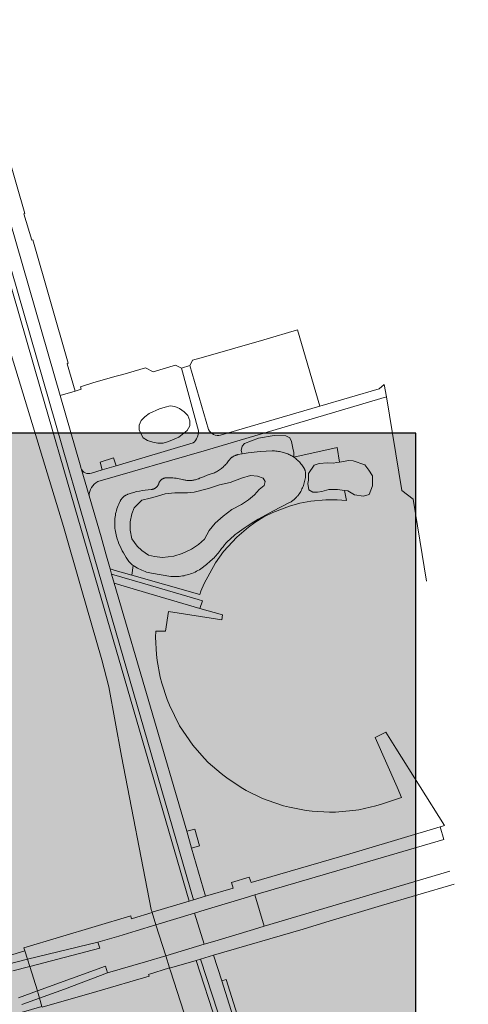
# Model space of a CAD drawing. Header units: metres. Extents: x 152391 to 157968, y 462336 to 467280.
# Tile 565 of 656: x 157154.234 to 157155.202, y 462607.066 to 462609.19. Entities that reach past the tile are written whole.
import ezdxf

# ---------------------------------------------------------------- set-up
doc = ezdxf.new("R2010")
doc.units = ezdxf.units.M
doc.header["$LTSCALE"] = 0.75
for name, color, linetype, lineweight in [('B-RO-OG-TERREIN_CULTUURSCHEIDING-GV', 251, 'Continuous', 18), ('B-RO-VH-VERHARDING_ASFALT-GV', 251, 'Continuous', 18), ('B-RO-VH-VERHARDING_STRAATBAKSTEEN-GV', 251, 'Continuous', 18), ('B-RO-VH-VERHARDING_TEGEL-GV', 251, 'Continuous', 18), ('X-XX-AL-TEKENBLAD-T18', 1, 'Continuous', 25), ('X-XX-AL-TEKENBLAD_VIEWPORT-V', 253, 'Continuous', 18)]:
    doc.layers.add(name, color=color, linetype=linetype, lineweight=lineweight)

msp = doc.modelspace()

# ---------------------------------------------------------------- hatches: boundary and pattern name
at = {"layer": 'X-XX-AL-TEKENBLAD_VIEWPORT-V', "transparency": 33554559}
h = msp.add_hatch(color=121, dxfattribs=at)
h.dxf.hatch_style = 1
h.paths.add_polyline_path([(157155.0887, 462608.2983), (157154.5327, 462608.2983), (157152.0887, 462608.2983), (157152.0887, 462605.9413), (157152.0887, 462603.9933), (157153.6739, 462603.9933), (157153.6739, 462604.9015), (157155.0887, 462604.9015)])

# ---------------------------------------------------------------- linework, layer by layer
at = {"layer": 'B-RO-OG-TERREIN_CULTUURSCHEIDING-GV'}
for points in [[(157153.6416, 462610.2805), (157153.6433, 462610.2744), (157153.7485, 462609.9876), (157153.7414, 462609.9691), (157153.8166, 462609.7899), (157153.8573, 462609.6552), (157153.9333, 462609.4059), (157153.9876, 462609.2186), (157154.0356, 462609.0547), (157154.0847, 462608.8943), (157154.2208, 462608.4511), (157154.3283, 462608.097), (157154.367, 462607.9638), (157154.4115, 462607.8092), (157154.4265, 462607.7509), (157154.4538, 462607.6013), (157154.518, 462607.2702), (157154.5196, 462607.2648), (157154.5997, 462607.2882), (157154.3531, 462608.1381), (157154.2793, 462608.3936), (157154.0823, 462609.0766), (157153.7513, 462610.2243), (157153.6513, 462610.2829)], [(157154.6092, 462607.291), (157154.3499, 462608.1852), (157154.3398, 462608.2196), (157154.0919, 462609.0793), (157154.0823, 462609.0766), (157154.2793, 462608.3936), (157154.3531, 462608.1381), (157154.5997, 462607.2882)], [(157154.4921, 462608.3048), (157154.4918, 462608.3152), (157154.4963, 462608.3255), (157154.504, 462608.3337), (157154.5137, 462608.3406), (157154.5359, 462608.3506), (157154.5478, 462608.3546), (157154.5583, 462608.3569), (157154.5689, 462608.3555), (157154.5791, 462608.3512), (157154.5891, 462608.3443), (157154.5964, 462608.336), (157154.6014, 462608.3251), (157154.6009, 462608.3141), (157154.5955, 462608.304), (157154.5771, 462608.2898), (157154.5551, 462608.2803), (157154.5437, 462608.2768), (157154.5324, 462608.2764), (157154.5214, 462608.2786), (157154.5098, 462608.2823), (157154.5004, 462608.2884)], [(157154.4921, 462608.3048), (157154.5004, 462608.2884), (157154.5098, 462608.2823), (157154.5214, 462608.2786), (157154.5324, 462608.2764), (157154.5437, 462608.2768), (157154.5551, 462608.2803), (157154.5771, 462608.2898), (157154.5955, 462608.304), (157154.6009, 462608.3141), (157154.6014, 462608.3251), (157154.5964, 462608.336), (157154.5891, 462608.3443), (157154.5791, 462608.3512), (157154.5689, 462608.3555), (157154.5583, 462608.3569), (157154.5478, 462608.3546), (157154.5359, 462608.3506), (157154.5137, 462608.3406), (157154.504, 462608.3337), (157154.4963, 462608.3255), (157154.4918, 462608.3152)], [(157154.9386, 462608.1529), (157154.9346, 462608.1744), (157154.9192, 462608.1763), (157154.9009, 462608.1763), (157154.886, 462608.172), (157154.8762, 462608.1706), (157154.8663, 462608.1706), (157154.8578, 462608.1756), (157154.8557, 462608.1897), (157154.8571, 462608.1967), (157154.8571, 462608.2115), (157154.8691, 462608.2291), (157154.8797, 462608.2327), (157154.898, 462608.2341), (157154.9114, 462608.2334), (157154.9164, 462608.2346), (157154.9235, 462608.2357), (157154.9187, 462608.2673), (157154.8251, 462608.2464), (157154.8273, 462608.2449), (157154.8294, 462608.2433), (157154.8314, 462608.2416), (157154.8334, 462608.2399), (157154.8353, 462608.238), (157154.8372, 462608.2362), (157154.839, 462608.2342), (157154.8407, 462608.2322), (157154.8424, 462608.2301), (157154.844, 462608.228), (157154.8455, 462608.2258), (157154.8469, 462608.2236), (157154.8474, 462608.2228), (157154.8478, 462608.222), (157154.8482, 462608.2212), (157154.8486, 462608.2203), (157154.849, 462608.2195), (157154.8493, 462608.2186), (157154.8496, 462608.2178), (157154.8498, 462608.2169), (157154.8501, 462608.216), (157154.8503, 462608.2151), (157154.8505, 462608.2142), (157154.8506, 462608.2133), (157154.8507, 462608.2124), (157154.8508, 462608.2115), (157154.8508, 462608.2106), (157154.8508, 462608.2096), (157154.8508, 462608.2087), (157154.8508, 462608.2078), (157154.8505, 462608.205), (157154.8502, 462608.2022), (157154.8497, 462608.1994), (157154.8492, 462608.1966), (157154.8486, 462608.1938), (157154.8478, 462608.191), (157154.847, 462608.1883), (157154.8461, 462608.1856), (157154.8451, 462608.183), (157154.844, 462608.1803), (157154.8428, 462608.1778), (157154.8415, 462608.1752), (157154.8402, 462608.1727), (157154.8387, 462608.1703), (157154.8372, 462608.1679), (157154.8356, 462608.1655), (157154.8345, 462608.164), (157154.8333, 462608.1626), (157154.8321, 462608.1612), (157154.8309, 462608.1598), (157154.8296, 462608.1585), (157154.8283, 462608.1572), (157154.8269, 462608.1559), (157154.8255, 462608.1547), (157154.824, 462608.1536), (157154.8225, 462608.1525), (157154.821, 462608.1514), (157154.8194, 462608.1504), (157154.8179, 462608.1495), (157154.8162, 462608.1486), (157154.7803, 462608.1299), (157154.7643, 462608.1215), (157154.7486, 462608.1126), (157154.7332, 462608.1032), (157154.7181, 462608.0932), (157154.7034, 462608.0828), (157154.6991, 462608.0796), (157154.695, 462608.0762), (157154.691, 462608.0727), (157154.687, 462608.0691), (157154.6832, 462608.0653), (157154.6796, 462608.0615), (157154.6761, 462608.0575), (157154.6727, 462608.0533), (157154.6694, 462608.0491), (157154.6663, 462608.0448), (157154.6643, 462608.0421), (157154.6623, 462608.0394), (157154.6601, 462608.0368), (157154.6579, 462608.0342), (157154.6556, 462608.0318), (157154.6532, 462608.0294), (157154.6508, 462608.0271), (157154.6483, 462608.0248), (157154.6457, 462608.0227), (157154.6363, 462608.0144), (157154.6348, 462608.0133), (157154.6333, 462608.0121), (157154.6318, 462608.0109), (157154.6304, 462608.0096), (157154.6275, 462608.0075), (157154.6246, 462608.0055), (157154.6216, 462608.0036), (157154.6185, 462608.0018), (157154.6154, 462608.0001), (157154.6122, 462607.9985), (157154.6089, 462607.9971), (157154.6056, 462607.9957), (157154.6023, 462607.9945), (157154.5989, 462607.9934), (157154.5955, 462607.9924), (157154.592, 462607.9915), (157154.5885, 462607.9907), (157154.585, 462607.9901), (157154.5815, 462607.9896), (157154.578, 462607.9892), (157154.5744, 462607.9889), (157154.5709, 462607.9888), (157154.5673, 462607.9887), (157154.5637, 462607.9888), (157154.5602, 462607.9891), (157154.5183, 462607.996), (157154.5148, 462607.9967), (157154.5113, 462607.9976), (157154.5078, 462607.9986), (157154.5044, 462607.9998), (157154.501, 462608.001), (157154.4976, 462608.0024), (157154.4944, 462608.0039), (157154.4911, 462608.0055), (157154.4879, 462608.0072), (157154.4848, 462608.009), (157154.4818, 462608.0109), (157154.4788, 462608.013), (157154.4759, 462607.992), (157154.6224, 462607.9501), (157154.6248, 462607.9573), (157154.6317, 462607.9736), (157154.6562, 462608.0182), (157154.6734, 462608.0429), (157154.7025, 462608.0739), (157154.7275, 462608.0954), (157154.7412, 462608.1053), (157154.7609, 462608.1174), (157154.7798, 462608.127), (157154.8163, 462608.1408), (157154.8385, 462608.1469), (157154.8617, 462608.1512), (157154.894, 462608.1541), (157154.9189, 462608.1546)], [(157154.8251, 462608.2464), (157154.823, 462608.2478), (157154.8209, 462608.2491), (157154.8188, 462608.2503), (157154.8166, 462608.2514), (157154.8144, 462608.2525), (157154.8121, 462608.2535), (157154.8099, 462608.2544), (157154.8075, 462608.2553), (157154.8052, 462608.256), (157154.8026, 462608.2568), (157154.8, 462608.2575), (157154.7973, 462608.2581), (157154.7946, 462608.2586), (157154.792, 462608.259), (157154.7893, 462608.2594), (157154.7866, 462608.2597), (157154.7838, 462608.2598), (157154.7811, 462608.2599), (157154.7784, 462608.2599), (157154.7654, 462608.2595), (157154.7524, 462608.2586), (157154.7395, 462608.2574), (157154.7266, 462608.2557), (157154.7138, 462608.2536), (157154.7048, 462608.2519), (157154.7038, 462608.2516), (157154.7027, 462608.2514), (157154.7016, 462608.251), (157154.7006, 462608.2507), (157154.6996, 462608.2503), (157154.6985, 462608.2499), (157154.6975, 462608.2495), (157154.6966, 462608.249), (157154.6956, 462608.2485), (157154.6946, 462608.2479), (157154.6937, 462608.2473), (157154.6928, 462608.2467), (157154.6919, 462608.2461), (157154.691, 462608.2454), (157154.6902, 462608.2447), (157154.6893, 462608.244), (157154.6885, 462608.2432), (157154.6878, 462608.2425), (157154.687, 462608.2416), (157154.6863, 462608.2408), (157154.6856, 462608.24), (157154.6849, 462608.2391), (157154.6843, 462608.2382), (157154.6829, 462608.2361), (157154.6813, 462608.2341), (157154.6798, 462608.2322), (157154.6781, 462608.2303), (157154.6764, 462608.2285), (157154.6747, 462608.2267), (157154.6728, 462608.225), (157154.6709, 462608.2234), (157154.669, 462608.2218), (157154.667, 462608.2203), (157154.665, 462608.2189), (157154.6629, 462608.2176), (157154.6607, 462608.2163), (157154.6585, 462608.2151), (157154.6563, 462608.2139), (157154.6541, 462608.2129), (157154.6518, 462608.2119), (157154.6494, 462608.211), (157154.6471, 462608.2102), (157154.6387, 462608.2073), (157154.6304, 462608.2042), (157154.6222, 462608.2008), (157154.6205, 462608.2), (157154.6187, 462608.1994), (157154.6169, 462608.1988), (157154.6151, 462608.1982), (157154.6133, 462608.1977), (157154.6114, 462608.1973), (157154.6096, 462608.197), (157154.6077, 462608.1967), (157154.6059, 462608.1964), (157154.604, 462608.1963), (157154.6021, 462608.1962), (157154.6002, 462608.1961), (157154.5984, 462608.1962), (157154.5965, 462608.1963), (157154.5946, 462608.1964), (157154.5927, 462608.1966), (157154.5909, 462608.1969), (157154.589, 462608.1973), (157154.5872, 462608.1977), (157154.5853, 462608.1981), (157154.5819, 462608.199), (157154.5784, 462608.1998), (157154.5748, 462608.2005), (157154.5713, 462608.201), (157154.5677, 462608.2014), (157154.5642, 462608.2017), (157154.5606, 462608.2019), (157154.557, 462608.202), (157154.5534, 462608.202), (157154.5498, 462608.2018), (157154.5492, 462608.2018), (157154.5486, 462608.2017), (157154.548, 462608.2016), (157154.5474, 462608.2015), (157154.5468, 462608.2014), (157154.5462, 462608.2012), (157154.5457, 462608.201), (157154.5451, 462608.2009), (157154.5445, 462608.2006), (157154.544, 462608.2004), (157154.5434, 462608.2002), (157154.5429, 462608.1999), (157154.5423, 462608.1996), (157154.5418, 462608.1993), (157154.5413, 462608.199), (157154.5408, 462608.1986), (157154.5403, 462608.1983), (157154.5398, 462608.1979), (157154.5394, 462608.1975), (157154.5389, 462608.1971), (157154.5385, 462608.1967), (157154.538, 462608.1963), (157154.5376, 462608.1958), (157154.5372, 462608.1954), (157154.5369, 462608.1949), (157154.5365, 462608.1944), (157154.5362, 462608.1939), (157154.5358, 462608.1934), (157154.5355, 462608.1929), (157154.5352, 462608.1923), (157154.535, 462608.1918), (157154.5347, 462608.1912), (157154.5345, 462608.1907), (157154.5343, 462608.1901), (157154.5341, 462608.1895), (157154.5339, 462608.1889), (157154.5337, 462608.1883), (157154.5334, 462608.1877), (157154.5331, 462608.1872), (157154.5329, 462608.1866), (157154.5326, 462608.186), (157154.5322, 462608.1855), (157154.5319, 462608.1849), (157154.5315, 462608.1844), (157154.5312, 462608.1839), (157154.5308, 462608.1834), (157154.5303, 462608.1829), (157154.5299, 462608.1824), (157154.5295, 462608.182), (157154.529, 462608.1815), (157154.5285, 462608.1811), (157154.528, 462608.1807), (157154.5275, 462608.1803), (157154.527, 462608.1799), (157154.5265, 462608.1796), (157154.526, 462608.1792), (157154.5254, 462608.1789), (157154.5248, 462608.1786), (157154.5243, 462608.1783), (157154.5237, 462608.1781), (157154.5231, 462608.1778), (157154.5225, 462608.1776), (157154.5219, 462608.1774), (157154.5213, 462608.1772), (157154.5207, 462608.1771), (157154.52, 462608.1769), (157154.5194, 462608.1768), (157154.5188, 462608.1767), (157154.5182, 462608.1767), (157154.5175, 462608.1766), (157154.5112, 462608.1761), (157154.505, 462608.1754), (157154.4988, 462608.1745), (157154.4926, 462608.1734), (157154.4864, 462608.172), (157154.4803, 462608.1704), (157154.4743, 462608.1687), (157154.4683, 462608.1667), (157154.4673, 462608.1663), (157154.4663, 462608.1659), (157154.4653, 462608.1655), (157154.4644, 462608.165), (157154.4634, 462608.1645), (157154.4625, 462608.1639), (157154.4615, 462608.1634), (157154.4606, 462608.1628), (157154.4598, 462608.1621), (157154.4589, 462608.1615), (157154.4581, 462608.1608), (157154.4573, 462608.16), (157154.4565, 462608.1593), (157154.4557, 462608.1585), (157154.455, 462608.1577), (157154.4543, 462608.1569), (157154.4536, 462608.156), (157154.453, 462608.1552), (157154.4524, 462608.1543), (157154.4518, 462608.1534), (157154.4512, 462608.1524), (157154.4507, 462608.1515), (157154.4491, 462608.1483), (157154.4476, 462608.1451), (157154.4463, 462608.1418), (157154.445, 462608.1384), (157154.4439, 462608.1351), (157154.4428, 462608.1316), (157154.4419, 462608.1282), (157154.4411, 462608.1247), (157154.4405, 462608.1212), (157154.4399, 462608.1177), (157154.4395, 462608.1142), (157154.4392, 462608.1106), (157154.439, 462608.107), (157154.439, 462608.1035), (157154.4391, 462608.0999), (157154.4393, 462608.0964), (157154.4396, 462608.0928), (157154.44, 462608.0893), (157154.4406, 462608.0857), (157154.4413, 462608.0822), (157154.4421, 462608.0788), (157154.443, 462608.0753), (157154.4446, 462608.0701), (157154.4464, 462608.0648), (157154.4483, 462608.0597), (157154.4505, 462608.0546), (157154.4527, 462608.0495), (157154.4552, 462608.0446), (157154.4578, 462608.0397), (157154.4606, 462608.0349), (157154.4635, 462608.0303), (157154.4666, 462608.0257), (157154.4698, 462608.0212), (157154.4704, 462608.0204), (157154.4711, 462608.0197), (157154.4717, 462608.0189), (157154.4724, 462608.0182), (157154.4731, 462608.0175), (157154.4738, 462608.0168), (157154.4745, 462608.0162), (157154.4753, 462608.0156), (157154.477, 462608.0142), (157154.4788, 462608.013), (157154.4818, 462608.0109), (157154.4848, 462608.009), (157154.4879, 462608.0072), (157154.4911, 462608.0055), (157154.4944, 462608.0039), (157154.4976, 462608.0024), (157154.501, 462608.001), (157154.5044, 462607.9998), (157154.5078, 462607.9986), (157154.5113, 462607.9976), (157154.5148, 462607.9967), (157154.5183, 462607.996), (157154.5602, 462607.9891), (157154.5637, 462607.9888), (157154.5673, 462607.9887), (157154.5709, 462607.9888), (157154.5744, 462607.9889), (157154.578, 462607.9892), (157154.5815, 462607.9896), (157154.585, 462607.9901), (157154.5885, 462607.9907), (157154.592, 462607.9915), (157154.5955, 462607.9924), (157154.5989, 462607.9934), (157154.6023, 462607.9945), (157154.6056, 462607.9957), (157154.6089, 462607.9971), (157154.6122, 462607.9985), (157154.6154, 462608.0001), (157154.6185, 462608.0018), (157154.6216, 462608.0036), (157154.6246, 462608.0055), (157154.6275, 462608.0075), (157154.6304, 462608.0096), (157154.6318, 462608.0109), (157154.6333, 462608.0121), (157154.6348, 462608.0133), (157154.6363, 462608.0144), (157154.6457, 462608.0227), (157154.6483, 462608.0248), (157154.6508, 462608.0271), (157154.6532, 462608.0294), (157154.6556, 462608.0318), (157154.6579, 462608.0342), (157154.6601, 462608.0368), (157154.6623, 462608.0394), (157154.6643, 462608.0421), (157154.6663, 462608.0448), (157154.6694, 462608.0491), (157154.6727, 462608.0533), (157154.6761, 462608.0575), (157154.6796, 462608.0615), (157154.6832, 462608.0653), (157154.687, 462608.0691), (157154.691, 462608.0727), (157154.695, 462608.0762), (157154.6991, 462608.0796), (157154.7034, 462608.0828), (157154.7181, 462608.0932), (157154.7332, 462608.1032), (157154.7486, 462608.1126), (157154.7643, 462608.1215), (157154.7803, 462608.1299), (157154.8162, 462608.1486), (157154.8179, 462608.1495), (157154.8194, 462608.1504), (157154.821, 462608.1514), (157154.8225, 462608.1525), (157154.824, 462608.1536), (157154.8255, 462608.1547), (157154.8269, 462608.1559), (157154.8283, 462608.1572), (157154.8296, 462608.1585), (157154.8309, 462608.1598), (157154.8321, 462608.1612), (157154.8333, 462608.1626), (157154.8345, 462608.164), (157154.8356, 462608.1655), (157154.8372, 462608.1679), (157154.8387, 462608.1703), (157154.8402, 462608.1727), (157154.8415, 462608.1752), (157154.8428, 462608.1778), (157154.844, 462608.1803), (157154.8451, 462608.183), (157154.8461, 462608.1856), (157154.847, 462608.1883), (157154.8478, 462608.191), (157154.8486, 462608.1938), (157154.8492, 462608.1966), (157154.8497, 462608.1994), (157154.8502, 462608.2022), (157154.8505, 462608.205), (157154.8508, 462608.2078), (157154.8508, 462608.2087), (157154.8508, 462608.2096), (157154.8508, 462608.2106), (157154.8508, 462608.2115), (157154.8507, 462608.2124), (157154.8506, 462608.2133), (157154.8505, 462608.2142), (157154.8503, 462608.2151), (157154.8501, 462608.216), (157154.8498, 462608.2169), (157154.8496, 462608.2178), (157154.8493, 462608.2186), (157154.849, 462608.2195), (157154.8486, 462608.2203), (157154.8482, 462608.2212), (157154.8478, 462608.222), (157154.8474, 462608.2228), (157154.8469, 462608.2236), (157154.8455, 462608.2258), (157154.844, 462608.228), (157154.8424, 462608.2301), (157154.8407, 462608.2322), (157154.839, 462608.2342), (157154.8372, 462608.2362), (157154.8353, 462608.238), (157154.8334, 462608.2399), (157154.8314, 462608.2416), (157154.8294, 462608.2433), (157154.8273, 462608.2449)], [(157154.7471, 462608.2051), (157154.7591, 462608.2009), (157154.7638, 462608.1936), (157154.7612, 462608.1853), (157154.7508, 462608.1765), (157154.7404, 462608.1655), (157154.7279, 462608.1541), (157154.7122, 462608.1442), (157154.6914, 462608.1332), (157154.6727, 462608.1192), (157154.656, 462608.1041), (157154.643, 462608.0879), (157154.6326, 462608.0697), (157154.6195, 462608.0577), (157154.605, 462608.0478), (157154.5846, 462608.0384), (157154.5664, 462608.0327), (157154.5424, 462608.0296), (157154.5247, 462608.0322), (157154.5122, 462608.0353), (157154.4977, 462608.0447), (157154.4878, 462608.0541), (157154.4758, 462608.0702), (157154.4721, 462608.0889), (157154.4727, 462608.1072), (157154.4758, 462608.1244), (157154.481, 462608.1374), (157154.4977, 462608.1535), (157154.5154, 462608.1582), (157154.531, 462608.1624), (157154.5482, 462608.1671), (157154.5685, 462608.1697), (157154.5961, 462608.1697), (157154.6102, 462608.1707), (157154.6414, 462608.1785), (157154.6649, 462608.1864), (157154.6878, 462608.1916), (157154.7128, 462608.2009), (157154.732, 462608.2067)], [(157154.6047, 462607.4031), (157154.6345, 462607.2992), (157154.6942, 462607.3164), (157154.691, 462607.3288), (157154.7289, 462607.3401), (157154.7332, 462607.3284), (157154.9464, 462607.3904), (157154.9726, 462607.3982), (157155.141, 462607.4486), (157155.1436, 462607.4494), (157155.1503, 462607.4519), (157155.0455, 462607.6188), (157155.0238, 462607.6534), (157155.0009, 462607.6414), (157155.0478, 462607.5343), (157155.0576, 462607.5121), (157155.014, 462607.4976), (157155.0018, 462607.494), (157154.9655, 462607.4857), (157154.9524, 462607.4838), (157154.9152, 462607.4808), (157154.902, 462607.4808), (157154.8651, 462607.4828), (157154.8521, 462607.4844), (157154.8162, 462607.4914), (157154.8032, 462607.4944), (157154.7681, 462607.5062), (157154.7561, 462607.511), (157154.7224, 462607.5275), (157154.7114, 462607.5338), (157154.6807, 462607.5544), (157154.6748, 462607.5589), (157154.6688, 462607.5636), (157154.6409, 462607.5879), (157154.6317, 462607.597), (157154.6072, 462607.625), (157154.5787, 462607.6665), (157154.5569, 462607.7114), (157154.5521, 462607.7236), (157154.5404, 462607.7587), (157154.5373, 462607.7714), (157154.5307, 462607.8078), (157154.529, 462607.821), (157154.5272, 462607.8581), (157154.5278, 462607.8712), (157154.5484, 462607.8707), (157154.5551, 462607.9132), (157154.6704, 462607.8954), (157154.6716, 462607.9061), (157154.6229, 462607.9202), (157154.5124, 462607.9525), (157154.438, 462607.9747), (157154.5947, 462607.4394), (157154.6117, 462607.4436), (157154.6216, 462607.4077)], [(157154.6793, 462607.1194), (157154.6698, 462607.1164), (157154.8281, 462606.613), (157154.8377, 462606.6158)]]:
    msp.add_lwpolyline(points, close=True, dxfattribs=at)
for points in [[(157154.1119, 462609.1061), (157154.1175, 462609.0867), (157154.3212, 462608.3798), (157154.3539, 462608.3889), (157154.3367, 462608.4481), (157154.3388, 462608.449), (157154.2624, 462608.7151), (157154.2601, 462608.7145), (157154.2429, 462608.7713), (157154.2452, 462608.7719), (157154.1682, 462609.0375), (157154.1661, 462609.0373), (157154.1491, 462609.0961), (157154.1397, 462609.1286)], [(157154.6674, 462608.2938), (157154.8812, 462608.3566), (157154.8329, 462608.5208), (157154.7603, 462608.4998), (157154.6252, 462608.4607), (157154.6071, 462608.4555), (157154.6062, 462608.4539), (157154.6011, 462608.4444), (157154.6416, 462608.3059)], [(157154.6198, 462608.3035), (157154.583, 462608.4381), (157154.583, 462608.4384), (157154.5705, 462608.4449), (157154.5578, 462608.4411), (157154.5217, 462608.4303), (157154.5051, 462608.439), (157154.4566, 462608.4251), (157154.4419, 462608.4209), (157154.3944, 462608.4073), (157154.365, 462608.3985), (157154.3665, 462608.393), (157154.3539, 462608.3888), (157154.3539, 462608.3889), (157154.3212, 462608.3798), (157154.3658, 462608.2251)], [(157155.1111, 462607.9786), (157155.0823, 462608.1557), (157155.0582, 462608.1744), (157155.0251, 462608.3768), (157154.6319, 462608.2604), (157154.4025, 462608.1937)], [(157154.3838, 462608.163), (157154.4102, 462608.0742), (157154.4198, 462608.0381), (157154.429, 462608.0054), (157154.4403, 462608.0022), (157154.4759, 462607.992), (157154.4788, 462608.013), (157154.477, 462608.0142), (157154.4753, 462608.0156), (157154.4745, 462608.0162), (157154.4738, 462608.0168), (157154.4731, 462608.0175), (157154.4724, 462608.0182), (157154.4717, 462608.0189), (157154.4711, 462608.0197), (157154.4704, 462608.0204), (157154.4698, 462608.0212), (157154.4666, 462608.0257), (157154.4635, 462608.0303), (157154.4606, 462608.0349), (157154.4578, 462608.0397), (157154.4552, 462608.0446), (157154.4527, 462608.0495), (157154.4505, 462608.0546), (157154.4483, 462608.0597), (157154.4464, 462608.0648), (157154.4446, 462608.0701), (157154.443, 462608.0753), (157154.4421, 462608.0788), (157154.4413, 462608.0822), (157154.4406, 462608.0857), (157154.44, 462608.0893), (157154.4396, 462608.0928), (157154.4393, 462608.0964), (157154.4391, 462608.0999), (157154.439, 462608.1035), (157154.439, 462608.107), (157154.4392, 462608.1106), (157154.4395, 462608.1142), (157154.4399, 462608.1177), (157154.4405, 462608.1212), (157154.4411, 462608.1247), (157154.4419, 462608.1282), (157154.4428, 462608.1316), (157154.4439, 462608.1351), (157154.445, 462608.1384), (157154.4463, 462608.1418), (157154.4476, 462608.1451), (157154.4491, 462608.1483), (157154.4507, 462608.1515), (157154.4512, 462608.1524), (157154.4518, 462608.1534), (157154.4524, 462608.1543), (157154.453, 462608.1552), (157154.4536, 462608.156), (157154.4543, 462608.1569), (157154.455, 462608.1577), (157154.4557, 462608.1585), (157154.4565, 462608.1593), (157154.4573, 462608.16), (157154.4581, 462608.1608), (157154.4589, 462608.1615), (157154.4598, 462608.1621), (157154.4606, 462608.1628), (157154.4615, 462608.1634), (157154.4625, 462608.1639), (157154.4634, 462608.1645), (157154.4644, 462608.165), (157154.4653, 462608.1655), (157154.4663, 462608.1659), (157154.4673, 462608.1663), (157154.4683, 462608.1667), (157154.4743, 462608.1687), (157154.4803, 462608.1704), (157154.4864, 462608.172), (157154.4926, 462608.1734), (157154.4988, 462608.1745), (157154.505, 462608.1754), (157154.5112, 462608.1761), (157154.5175, 462608.1766), (157154.5182, 462608.1767), (157154.5188, 462608.1767), (157154.5194, 462608.1768), (157154.52, 462608.1769), (157154.5207, 462608.1771), (157154.5213, 462608.1772), (157154.5219, 462608.1774), (157154.5225, 462608.1776), (157154.5231, 462608.1778), (157154.5237, 462608.1781), (157154.5243, 462608.1783), (157154.5248, 462608.1786), (157154.5254, 462608.1789), (157154.526, 462608.1792), (157154.5265, 462608.1796), (157154.527, 462608.1799), (157154.5275, 462608.1803), (157154.528, 462608.1807), (157154.5285, 462608.1811), (157154.529, 462608.1815), (157154.5295, 462608.182), (157154.5299, 462608.1824), (157154.5303, 462608.1829), (157154.5308, 462608.1834), (157154.5312, 462608.1839), (157154.5315, 462608.1844), (157154.5319, 462608.1849), (157154.5322, 462608.1855), (157154.5326, 462608.186), (157154.5329, 462608.1866), (157154.5331, 462608.1872), (157154.5334, 462608.1877), (157154.5337, 462608.1883), (157154.5339, 462608.1889), (157154.5341, 462608.1895), (157154.5343, 462608.1901), (157154.5345, 462608.1907), (157154.5347, 462608.1912), (157154.535, 462608.1918), (157154.5352, 462608.1923), (157154.5355, 462608.1929), (157154.5358, 462608.1934), (157154.5362, 462608.1939), (157154.5365, 462608.1944), (157154.5369, 462608.1949), (157154.5372, 462608.1954), (157154.5376, 462608.1958), (157154.538, 462608.1963), (157154.5385, 462608.1967), (157154.5389, 462608.1971), (157154.5394, 462608.1975), (157154.5398, 462608.1979), (157154.5403, 462608.1983), (157154.5408, 462608.1986), (157154.5413, 462608.199), (157154.5418, 462608.1993), (157154.5423, 462608.1996), (157154.5429, 462608.1999), (157154.5434, 462608.2002), (157154.544, 462608.2004), (157154.5445, 462608.2006), (157154.5451, 462608.2009), (157154.5457, 462608.201), (157154.5462, 462608.2012), (157154.5468, 462608.2014), (157154.5474, 462608.2015), (157154.548, 462608.2016), (157154.5486, 462608.2017), (157154.5492, 462608.2018), (157154.5498, 462608.2018), (157154.5534, 462608.202), (157154.557, 462608.202), (157154.5606, 462608.2019), (157154.5642, 462608.2017), (157154.5677, 462608.2014), (157154.5713, 462608.201), (157154.5748, 462608.2005), (157154.5784, 462608.1998), (157154.5819, 462608.199), (157154.5853, 462608.1981), (157154.5872, 462608.1977), (157154.589, 462608.1973), (157154.5909, 462608.1969), (157154.5927, 462608.1966), (157154.5946, 462608.1964), (157154.5965, 462608.1963), (157154.5984, 462608.1962), (157154.6002, 462608.1961), (157154.6021, 462608.1962), (157154.604, 462608.1963), (157154.6059, 462608.1964), (157154.6077, 462608.1967), (157154.6096, 462608.197), (157154.6114, 462608.1973), (157154.6133, 462608.1977), (157154.6151, 462608.1982), (157154.6169, 462608.1988), (157154.6187, 462608.1994), (157154.6205, 462608.2), (157154.6222, 462608.2008), (157154.6304, 462608.2042), (157154.6387, 462608.2073), (157154.6471, 462608.2102), (157154.6494, 462608.211), (157154.6518, 462608.2119), (157154.6541, 462608.2129), (157154.6563, 462608.2139), (157154.6585, 462608.2151), (157154.6607, 462608.2163), (157154.6629, 462608.2176), (157154.665, 462608.2189), (157154.667, 462608.2203), (157154.669, 462608.2218), (157154.6709, 462608.2234), (157154.6728, 462608.225), (157154.6747, 462608.2267), (157154.6764, 462608.2285), (157154.6781, 462608.2303), (157154.6798, 462608.2322), (157154.6813, 462608.2341), (157154.6829, 462608.2361), (157154.6843, 462608.2382), (157154.6849, 462608.2391), (157154.6856, 462608.24), (157154.6863, 462608.2408), (157154.687, 462608.2416), (157154.6878, 462608.2425), (157154.6885, 462608.2432), (157154.6893, 462608.244), (157154.6902, 462608.2447), (157154.691, 462608.2454), (157154.6919, 462608.2461), (157154.6928, 462608.2467), (157154.6937, 462608.2473), (157154.6946, 462608.2479), (157154.6956, 462608.2485), (157154.6966, 462608.249), (157154.6975, 462608.2495), (157154.6985, 462608.2499), (157154.6996, 462608.2503), (157154.7006, 462608.2507), (157154.7016, 462608.251), (157154.7027, 462608.2514), (157154.7038, 462608.2516), (157154.7048, 462608.2519), (157154.7138, 462608.2536), (157154.712, 462608.2611), (157154.7138, 462608.2698), (157154.7189, 462608.2762), (157154.7491, 462608.2877), (157154.783, 462608.2932), (157154.8078, 462608.2927), (157154.8165, 462608.2882), (157154.8206, 462608.2804), (157154.8229, 462608.2657), (157154.8252, 462608.2565), (157154.8255, 462608.2509), (157154.8251, 462608.2464), (157154.9187, 462608.2673), (157154.9235, 462608.2357), (157154.9439, 462608.239), (157154.953, 462608.2383), (157154.9784, 462608.2298), (157154.9869, 462608.2186), (157154.9946, 462608.2059), (157154.9946, 462608.1847), (157154.9879, 462608.1659), (157154.9756, 462608.1622), (157154.9559, 462608.165), (157154.9418, 462608.1735), (157154.9346, 462608.1744)], [(157154.3887, 462608.2119), (157154.4121, 462608.2189), (157154.4076, 462608.2355), (157154.4368, 462608.2448), (157154.442, 462608.2277), (157154.6085, 462608.2772)], [(157155.1935, 462605.8567), (157155.1353, 462605.9319), (157155.052, 462606.0431), (157155.0068, 462606.1079), (157154.8965, 462606.2818), (157154.827, 462606.4967), (157154.7896, 462606.6136), (157154.7234, 462606.8221), (157154.6589, 462607.0249), (157154.6148, 462607.1605), (157154.5575, 462607.1436), (157154.5591, 462607.1383), (157154.5955, 462607.027), (157154.6329, 462606.8963), (157154.7225, 462606.6785), (157154.7765, 462606.5245), (157154.8702, 462606.2511), (157154.9023, 462606.1739), (157154.9675, 462606.0574), (157155.0313, 462605.958), (157155.0601, 462605.9413)], [(157155.2015, 462605.8627), (157155.1947, 462605.8704), (157155.1372, 462605.944), (157155.03, 462606.0899), (157154.9651, 462606.1924), (157154.9056, 462606.2861), (157154.8418, 462606.4835), (157154.8154, 462606.5651), (157154.6738, 462607.0114), (157154.6243, 462607.1634), (157154.6148, 462607.1605), (157154.6589, 462607.0249), (157154.7234, 462606.8221), (157154.7896, 462606.6136), (157154.827, 462606.4967), (157154.8965, 462606.2818), (157155.0068, 462606.1079), (157155.052, 462606.0431), (157155.1353, 462605.9319), (157155.1935, 462605.8567)]]:
    msp.add_lwpolyline(points, dxfattribs=at)
for points in [[(157154.6416, 462608.3059, 0.348809), (157154.6674, 462608.2938)], [(157154.6085, 462608.2772, 0.218307), (157154.6198, 462608.3035)], [(157154.3658, 462608.2251, 0.040432), (157154.3666, 462608.2221)], [(157154.3666, 462608.2221, 0.399776), (157154.3887, 462608.2119)], [(157154.4025, 462608.1937, 0.278459), (157154.3838, 462608.163)]]:
    msp.add_lwpolyline(points, format="xyb", dxfattribs=at)
at = {"layer": 'B-RO-VH-VERHARDING_ASFALT-GV'}
for points in [[(157154.3658, 462608.2251), (157154.3212, 462608.3798), (157154.1175, 462609.0867), (157154.0919, 462609.0793), (157154.3398, 462608.2196), (157154.3499, 462608.1852), (157154.6092, 462607.291)], [(157154.6416, 462608.3059), (157154.6011, 462608.4444), (157154.583, 462608.4381), (157154.6198, 462608.3035)], [(157154.4025, 462608.1937), (157154.6319, 462608.2604), (157155.0251, 462608.3768), (157155.0204, 462608.4033), (157155.0091, 462608.3941), (157154.8812, 462608.3566), (157154.6674, 462608.2938)], [(157154.6085, 462608.2772), (157154.442, 462608.2277), (157154.4121, 462608.2189), (157154.3887, 462608.2119)], [(157154.3666, 462608.2221), (157154.3752, 462608.1926), (157154.3838, 462608.163)], [(157154.6092, 462607.291), (157154.6345, 462607.2992), (157154.6047, 462607.4031), (157154.5947, 462607.4394), (157154.438, 462607.9747), (157154.4322, 462607.9941), (157154.429, 462608.0054), (157154.4198, 462608.0381), (157154.4102, 462608.0742), (157154.3838, 462608.163), (157154.3752, 462608.1926), (157154.3666, 462608.2221)], [(157154.2197, 462607.1382), (157154.2557, 462607.1476), (157154.2508, 462607.1631), (157154.2096, 462607.1523)], [(157154.917, 462606.3187), (157154.8623, 462606.4901), (157154.8569, 462606.5069), (157154.8657, 462606.5154), (157154.8626, 462606.5344), (157154.8465, 462606.5831), (157154.8408, 462606.5982), (157154.8281, 462606.613), (157154.6698, 462607.1164), (157154.6524, 462607.1717), (157154.6243, 462607.1634), (157154.6738, 462607.0114), (157154.8154, 462606.5651), (157154.8418, 462606.4835), (157154.9056, 462606.2861), (157154.9651, 462606.1924), (157155.03, 462606.0899), (157155.1372, 462605.944), (157155.1947, 462605.8704), (157155.2015, 462605.8627)], [(157154.2314, 462607.0801), (157154.2725, 462607.0949), (157154.2557, 462607.1476), (157154.2197, 462607.1382)], [(157154.2385, 462607.0653), (157154.2769, 462607.0792), (157154.2742, 462607.0889), (157154.2725, 462607.0949), (157154.2314, 462607.0801)]]:
    msp.add_lwpolyline(points, dxfattribs=at)
for points in [[(157154.6674, 462608.2938, -0.348809), (157154.6416, 462608.3059)], [(157154.6198, 462608.3035, -0.218307), (157154.6085, 462608.2772)], [(157154.3666, 462608.2221, -0.040432), (157154.3658, 462608.2251)], [(157154.3887, 462608.2119, -0.399776), (157154.3666, 462608.2221)], [(157154.3838, 462608.163, -0.278459), (157154.4025, 462608.1937)]]:
    msp.add_lwpolyline(points, format="xyb", dxfattribs=at)
for points in [[(157154.7611, 462607.2342), (157154.7414, 462607.3019), (157154.7181, 462607.2952), (157154.6339, 462607.2697), (157154.6109, 462607.2623), (157154.632, 462607.1955), (157154.6547, 462607.202), (157154.738, 462607.2271)], [(157154.632, 462607.1955), (157154.6109, 462607.2623), (157154.5278, 462607.2375), (157154.5492, 462607.1708)], [(157154.4855, 462607.2248), (157154.4477, 462607.2133), (157154.4028, 462607.2001), (157154.4068, 462607.1871), (157154.2557, 462607.1476), (157154.2725, 462607.0949), (157154.419, 462607.148), (157154.4233, 462607.1342), (157154.5055, 462607.1577), (157154.5492, 462607.1708), (157154.5278, 462607.2375)], [(157154.2508, 462607.1631), (157154.2557, 462607.1476), (157154.4068, 462607.1871), (157154.4028, 462607.2001)], [(157154.4233, 462607.1342), (157154.419, 462607.148), (157154.2725, 462607.0949), (157154.2742, 462607.0889), (157154.2769, 462607.0792), (157154.331, 462607.0987)]]:
    msp.add_lwpolyline(points, close=True, dxfattribs=at)
at = {"layer": 'B-RO-VH-VERHARDING_STRAATBAKSTEEN-GV'}
msp.add_lwpolyline([(157154.5947, 462607.4394), (157154.6047, 462607.4031), (157154.6216, 462607.4077), (157154.6117, 462607.4436)], close=True, dxfattribs=at)
at = {"layer": 'B-RO-VH-VERHARDING_TEGEL-GV'}
for points in [[(157154.4322, 462607.9941), (157154.438, 462607.9747), (157154.5124, 462607.9525), (157154.6229, 462607.9202), (157154.6287, 462607.9368), (157154.6285, 462607.9368), (157154.619, 462607.9396), (157154.5042, 462607.9733)], [(157154.6345, 462607.2992), (157154.6092, 462607.291), (157154.5997, 462607.2882), (157154.5196, 462607.2648), (157154.5199, 462607.2639), (157154.5278, 462607.2375), (157154.6109, 462607.2623), (157154.6339, 462607.2697), (157154.7181, 462607.2952), (157154.7414, 462607.3019), (157155.149, 462607.4217), (157155.141, 462607.4486), (157154.9726, 462607.3982), (157154.9464, 462607.3904), (157154.7332, 462607.3284), (157154.7289, 462607.3401), (157154.691, 462607.3288), (157154.6942, 462607.3164)], [(157154.4028, 462607.2001), (157154.4477, 462607.2133), (157154.4855, 462607.2248), (157154.5278, 462607.2375), (157154.5199, 462607.2639), (157154.4776, 462607.2513), (157154.4754, 462607.2506), (157154.4748, 462607.2526), (157154.4735, 462607.2569), (157154.2431, 462607.1879), (157154.2444, 462607.1836), (157154.2451, 462607.1814), (157154.2508, 462607.1631)], [(157154.4233, 462607.1342), (157154.331, 462607.0987), (157154.2769, 462607.0792), (157154.2819, 462607.0613), (157154.2824, 462607.0596), (157154.4006, 462607.0938), (157154.5133, 462607.1264), (157154.5126, 462607.1287), (157154.512, 462607.1306), (157154.5572, 462607.1445), (157154.5492, 462607.1708), (157154.5055, 462607.1577)]]:
    msp.add_lwpolyline(points, close=True, dxfattribs=at)
for points in [[(157155.1614, 462607.3533), (157154.7611, 462607.2342), (157154.738, 462607.2271), (157154.6547, 462607.202), (157154.632, 462607.1955), (157154.5492, 462607.1708), (157154.5572, 462607.1445), (157154.5575, 462607.1436), (157154.6148, 462607.1605), (157154.6243, 462607.1634), (157154.6524, 462607.1717), (157154.8451, 462607.2281), (157154.8944, 462607.243), (157155.0144, 462607.2792), (157155.171, 462607.3254)], [(157154.2096, 462607.1523), (157154.2508, 462607.1631), (157154.2451, 462607.1814), (157154.2007, 462607.1675), (157154.1996, 462607.1709)], [(157154.239, 462607.0415), (157154.237, 462607.0482), (157154.2819, 462607.0613), (157154.2769, 462607.0792), (157154.2385, 462607.0653)]]:
    msp.add_lwpolyline(points, dxfattribs=at)
at = {"layer": 'X-XX-AL-TEKENBLAD-T18', "flags": 128}
msp.add_lwpolyline([(157155.0887, 462608.2983), (157154.5327, 462608.2983), (157154.5327, 462608.2983), (157152.0887, 462608.2983), (157152.0887, 462605.9413), (157152.0887, 462605.9413), (157152.0887, 462603.9933), (157153.6739, 462603.9933), (157153.6739, 462604.9015), (157155.0887, 462604.9015)], close=True, dxfattribs=at)

doc.saveas('drawing.dxf')
